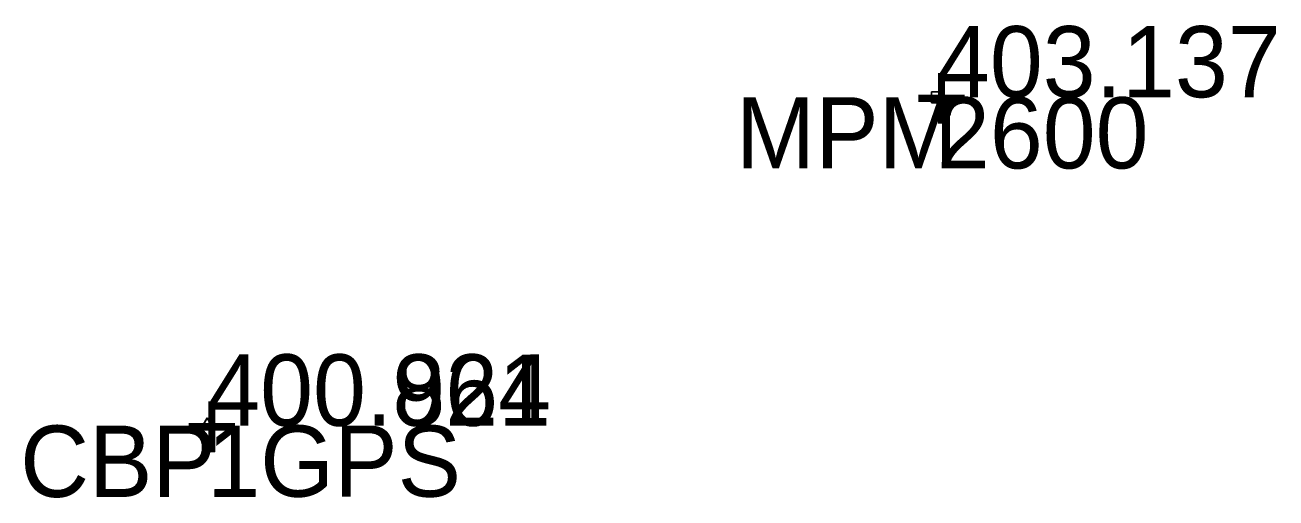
# Model space of a CAD drawing. Extents: x 1040177 to 1042343, y 1125540 to 1129143.
# Drawn here: x 1042143.6 to 1042319.5, y 1127547.4 to 1127613.8 of the extents above; entities that cross this region are included whole.
import ezdxf

# ---------------------------------------------------------------- set-up
doc = ezdxf.new("R2010")
doc.units = 0
for name, color, linetype in [('CBP', 7, 'Continuous'), ('CDEFAULT', 7, 'Continuous'), ('COCOD', 7, 'Continuous'), ('COELE', 7, 'Continuous'), ('CONOT', 7, 'Continuous'), ('COPNT', 7, 'Continuous'), ('MPM', 7, 'Continuous')]:
    doc.layers.add(name, color=color, linetype=linetype)

msp = doc.modelspace()

# ---------------------------------------------------------------- linework, layer by layer
at = {"layer": 'CBP'}
for points in [[(1042169.2, 1127558.58), (1042168.25, 1127556.95)], [(1042169.21, 1127558.62), (1042168.27, 1127556.98)], [(1042170.14, 1127556.95), (1042169.2, 1127558.58)], [(1042170.16, 1127556.98), (1042169.21, 1127558.62)], [(1042168.25, 1127556.95), (1042170.14, 1127556.95)], [(1042168.27, 1127556.98), (1042170.16, 1127556.98)]]:
    msp.add_lwpolyline(points, dxfattribs=at)
for centre in [(1042169.2, 1127557.49), (1042169.21, 1127557.53)]:
    msp.add_circle(centre, 0.113, dxfattribs=at)
at = {"layer": 'MPM'}
for p, q in [((1042271.02, 1127602.9), (1042271.02, 1127604.43)), ((1042271.02, 1127604.43), (1042272.6, 1127604.43)), ((1042272.6, 1127604.43), (1042272.6, 1127602.9)), ((1042272.6, 1127602.9), (1042271.02, 1127602.9))]:
    msp.add_line(p, q, dxfattribs=at)

# ---------------------------------------------------------------- texts
at = {"layer": 'CDEFAULT'}
for height, p in [(10, (1042268.54, 1127598.66)), (0.0781, (1042271.79, 1127603.62)), (10, (1042165.93, 1127552.49)), (10, (1042165.94, 1127552.53)), (0.0781, (1042169.19, 1127557.49))]:
    msp.add_text('+', height=height, dxfattribs=at).set_placement(p)
at = {"layer": 'COCOD'}
for s, height, p in [('MPM', 10, (1042243.55, 1127593.66)), ('MPM', 0.0781, (1042271.64, 1127603.59)), ('CBP', 10, (1042142.9, 1127547.49)), ('CBP', 10, (1042142.92, 1127547.53)), ('CBP', 0.0781, (1042169.05, 1127557.45))]:
    msp.add_text(s, height=height, dxfattribs=at).set_placement(p)
at = {"layer": 'COELE'}
for s, height, p in [('403.137', 10, (1042271.81, 1127603.66)), ('403.137', 0.0781, (1042271.81, 1127603.66)), ('400.961', 10, (1042169.2, 1127557.49)), ('400.824', 10, (1042169.21, 1127557.53)), ('400.824', 0.0781, (1042169.21, 1127557.53))]:
    msp.add_text(s, height=height, dxfattribs=at).set_placement(p)
at = {"layer": 'CONOT'}
for s, p in [('DNC', (1042271.66, 1127603.66)), ('REBAR ALUM CAP', (1042168.45, 1127557.53))]:
    msp.add_text(s, height=0.0781, dxfattribs=at).set_placement(p)
at = {"layer": 'COPNT'}
for s, height, p in [('2600', 0.0781, (1042271.81, 1127603.59)), ('2600', 10, (1042271.81, 1127593.66)), ('1GPS', 0.0781, (1042169.21, 1127557.45)), ('1', 10, (1042169.2, 1127547.49)), ('1GPS', 10, (1042169.21, 1127547.53))]:
    msp.add_text(s, height=height, dxfattribs=at).set_placement(p)

doc.saveas('drawing.dxf')
